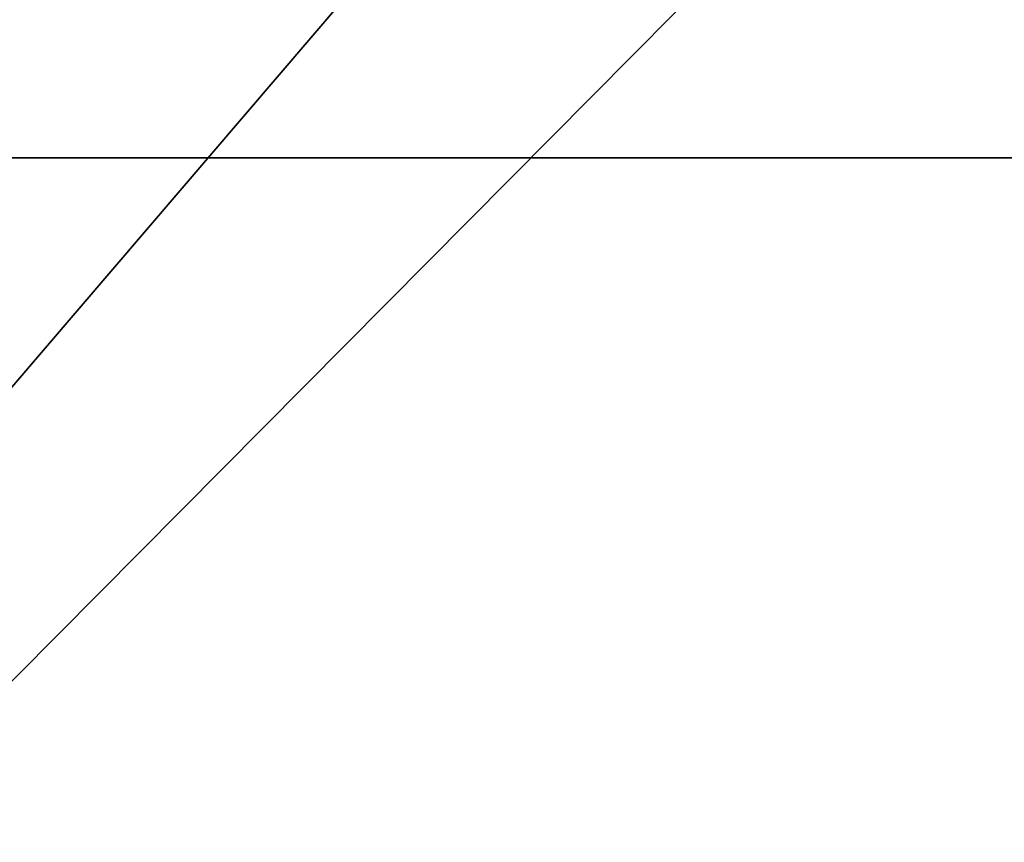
# Model space of a CAD drawing. Header units: millimetres. Extents: x -125 to 125, y -5 to 106.
# Tile 424 of 581: x 67.23 to 69.75, y 1.34 to 3.44. Entities that reach past the tile are written whole.
import ezdxf

# ---------------------------------------------------------------- set-up
doc = ezdxf.new("R2010")
doc.units = ezdxf.units.MM
doc.header["$LTSCALE"] = 65.185185
for name, color, linetype in [('260', 7, 'CONTINUOUS'), ('263', 7, 'CONTINUOUS'), ('596', 7, 'CONTINUOUS'), ('611', 7, 'CONTINUOUS'), ('625', 7, 'CONTINUOUS'), ('639', 7, 'CONTINUOUS')]:
    doc.layers.add(name, color=color, linetype=linetype)

msp = doc.modelspace()

# ---------------------------------------------------------------- linework, layer by layer
at = {"layer": '260', "linetype": 'CONTINUOUS'}
for points in [[(74.9272, 13.8994, -124.8787), (62.4944, 1.2847, -124.9888), (62.4394, 13.8994, -124.8787), (74.9272, 13.8994, -124.8787)], [(74.9933, 1.2847, -124.9888), (62.4944, 1.2847, -124.9888), (74.9272, 13.8994, -124.8787), (74.9933, 1.2847, -124.9888)]]:
    msp.add_3dface(points, dxfattribs=at)
at = {"layer": '263', "linetype": 'CONTINUOUS'}
for points in [[(62.4394, 13.8994, 124.8787), (62.4944, 1.2847, 124.9888), (74.9272, 13.8994, 124.8787), (62.4394, 13.8994, 124.8787)], [(62.4944, 1.2847, 124.9888), (74.9933, 1.2847, 124.9888), (74.9272, 13.8994, 124.8787), (62.4944, 1.2847, 124.9888)]]:
    msp.add_3dface(points, dxfattribs=at)
at = {"layer": '596', "linetype": 'CONTINUOUS'}
for points in [[(62.5, 9.6026, -130.5), (75, 9.6026, -130.5), (62.5, -3, -130.5), (62.5, 9.6026, -130.5)], [(62.5, -3, -130.5), (75, 9.6026, -130.5), (74.552, -3, -130.5), (62.5, -3, -130.5)]]:
    msp.add_3dface(points, dxfattribs=at)
at = {"layer": '611', "linetype": 'CONTINUOUS'}
for points in [[(62.5, 13.7065, -127.5), (75, 1.0913, -127.5), (75, 13.7065, -127.5), (62.5, 13.7065, -127.5)], [(62.5, 1.0913, -127.5), (75, 1.0913, -127.5), (62.5, 13.7065, -127.5), (62.5, 1.0913, -127.5)]]:
    msp.add_3dface(points, dxfattribs=at)
at = {"layer": '625', "linetype": 'CONTINUOUS'}
for points in [[(62.5, 3.0913, 130.5), (75, 3.0913, 130.5), (62.5, 15.7065, 130.5), (62.5, 3.0913, 130.5)], [(62.5, 15.7065, 130.5), (75, 3.0913, 130.5), (75, 15.7065, 130.5), (62.5, 15.7065, 130.5)], [(62.5, 3.0913, 130.5), (75, -3, 130.5), (75, 3.0913, 130.5), (62.5, 3.0913, 130.5)], [(62.5, -3, 130.5), (74.552, -3, 130.5), (62.5, 3.0913, 130.5), (62.5, -3, 130.5)], [(74.552, -3, 130.5), (75, -3, 130.5), (62.5, 3.0913, 130.5), (74.552, -3, 130.5)]]:
    msp.add_3dface(points, dxfattribs=at)
at = {"layer": '639', "linetype": 'CONTINUOUS'}
for points in [[(62.5, 11.6026, 127.5), (75, 11.6026, 127.5), (62.5, -1, 127.5), (62.5, 11.6026, 127.5)], [(62.5, -1, 127.5), (75, 11.6026, 127.5), (64.2148, -1, 127.5), (62.5, -1, 127.5)], [(64.2148, -1, 127.5), (75, 11.6026, 127.5), (75, -1, 127.5), (64.2148, -1, 127.5)]]:
    msp.add_3dface(points, dxfattribs=at)

doc.saveas('drawing.dxf')
